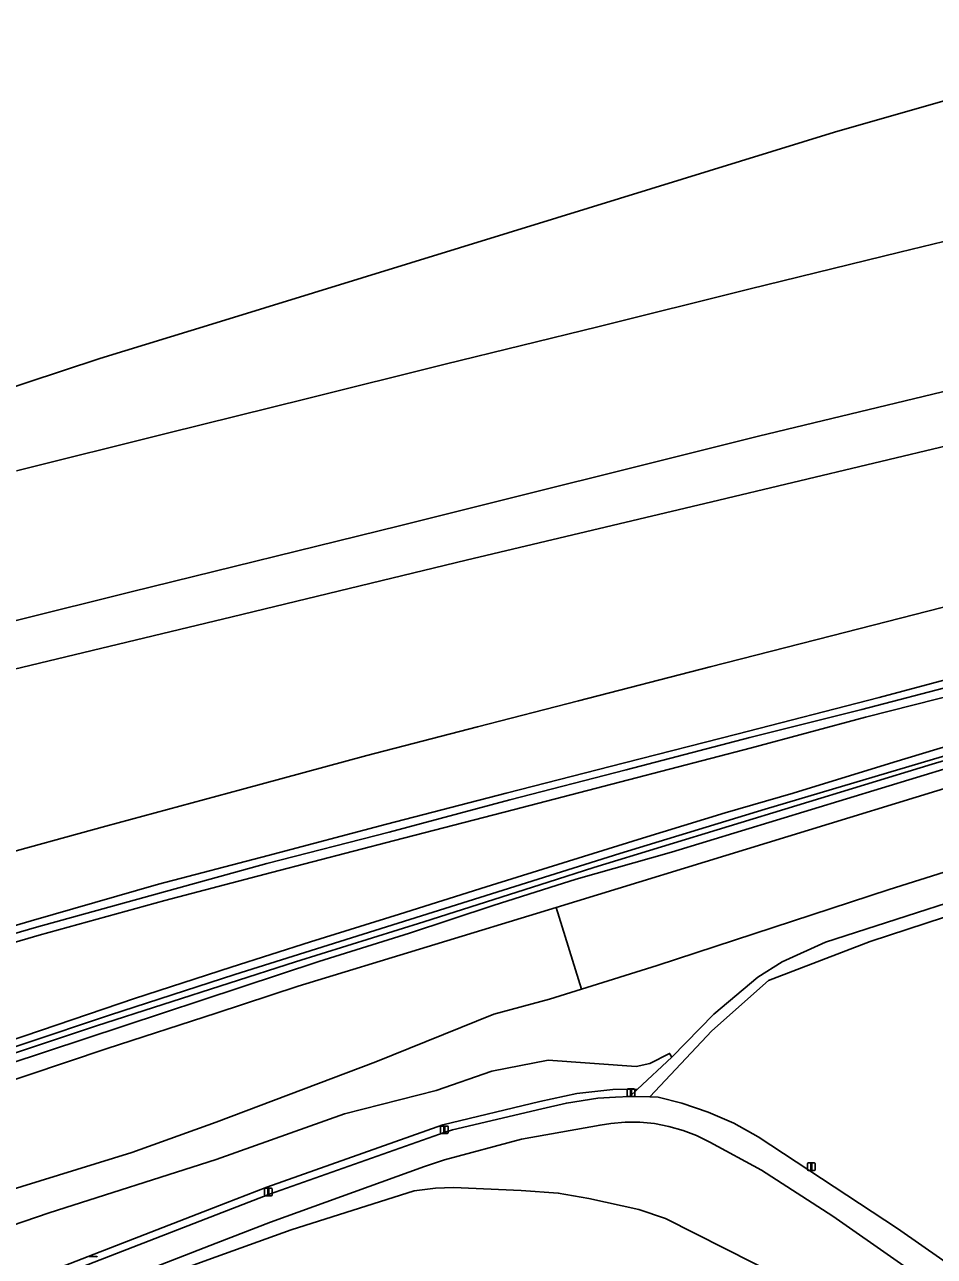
# Model space of a CAD drawing. Extents: x 158472 to 159562, y 388525 to 389606.
# Drawn here: x 158974.9 to 159094.4, y 389363.6 to 389525.4 of the extents above; entities that cross this region are included whole.
import ezdxf

# ---------------------------------------------------------------- set-up
doc = ezdxf.new("R2010")
doc.units = 0
for name, color, linetype in [('IMGEO_Berm_groen', 7, 'Continuous'), ('IMGEO_Fietspad_gesloten', 7, 'Continuous'), ('IMGEO_Grasland_overig', 7, 'Continuous'), ('IMGEO_Groenvoorziening', 7, 'Continuous'), ('IMGEO_Lichtmast', 7, 'Continuous'), ('IMGEO_Loofbos', 7, 'Continuous'), ('IMGEO_Rijbaan_autosnelweg', 7, 'Continuous'), ('IMGEO_Voetpad_onverhard', 7, 'Continuous'), ('IMGEO_Waterloop', 7, 'Continuous')]:
    doc.layers.add(name, color=color, linetype=linetype)

msp = doc.modelspace()

# ---------------------------------------------------------------- linework, layer by layer
at = {"layer": 'IMGEO_Berm_groen'}
for points in [[(158973.77, 389466.74), (158993.44, 389471.63), (159012, 389476.24), (159030.11, 389480.76), (159050.18, 389485.68), (159070.03, 389490.59), (159089.86, 389495.45), (159108.64, 389500.04), (159127.66, 389504.66), (159138.36, 389507.23), (159130.7, 389525.36), (159081.26, 389511.24), (159044.79, 389500), (159000, 389486.19), (158984.74, 389481.49), (158897.85, 389452.81)], [(158837.82, 389407.3), (158861.97, 389413.28), (158886.15, 389419.27), (158912.95, 389425.94), (158941.58, 389432.89), (158969.83, 389439.8), (159002.12, 389447.57), (159032.86, 389455), (159065.15, 389462.66), (159097.06, 389470.3), (159130.07, 389477.88), (159149.26, 389482.42), (159146.62, 389489.46), (159129.78, 389485.45), (159106.18, 389479.72), (159071.3, 389471.28), (159024.09, 389459.54), (158988.86, 389450.83), (158958.93, 389443.4), (158946.04, 389439.97), (158926.9, 389435.21), (158896.46, 389427.49), (158866.82, 389419.86), (158838.21, 389412.57)], [(159099.01, 389449.72), (159080.89, 389445.09), (159064.94, 389440.99), (159047.64, 389436.52), (159034.36, 389433.12), (159019.8, 389429.37), (159003.33, 389424.88), (158985.53, 389420.09), (158970.21, 389415.88)], [(158961.07, 389403.36), (158975.72, 389407.64), (158992.44, 389412.43), (159006.86, 389416.23), (159022.38, 389420.32), (159038.11, 389424.41), (159053.67, 389428.38), (159068.42, 389432.16), (159087.12, 389436.96), (159097.11, 389439.63), (159098.16, 389439.65), (159098.83, 389438.94), (159098.73, 389438.19), (159097.95, 389437.57), (159085.33, 389434.38), (159070.38, 389430.37), (159054.19, 389426.16), (159039.05, 389422.22), (159023.44, 389418.17), (159007.29, 389413.98), (158993.28, 389410.31), (158976.77, 389405.75), (158962.1, 389401.48)], [(158964.9, 389389.15), (158977.08, 389393.27), (158989.29, 389397.44), (159002, 389401.53), (159012.41, 389404.89), (159024.11, 389408.53), (159035.49, 389412.11), (159046.32, 389415.47), (159056.04, 389418.51), (159066.9, 389421.8), (159075.83, 389424.42), (159089.04, 389428.47), (159100.35, 389431.87)], [(158978.1, 389360.51), (159000, 389369), (159007.03, 389371.72), (159030.11, 389379.88), (159031.09, 389380.16), (159042.8, 389382.93), (159046.05, 389383.69), (159050.19, 389384.32), (159052.47, 389384.45), (159054.36, 389384.56), (159055.36, 389385.5), (159052.15, 389385.47), (159047.42, 389384.96), (159042.56, 389383.91), (159029.82, 389380.84), (159006.68, 389372.66), (159001.25, 389370.55), (158977.9, 389361.5)]]:
    msp.add_lwpolyline(points, dxfattribs=at)
at = {"layer": 'IMGEO_Fietspad_gesloten'}
for points in [[(159106.52, 389355.35), (159089.56, 389367.22), (159071.24, 389379.26), (159068.02, 389381.04), (159064.67, 389382.52), (159061.19, 389383.7), (159058.09, 389384.47), (159057.02, 389384.5), (159054.36, 389384.56), (159052.47, 389384.45), (159050.19, 389384.32), (159046.05, 389383.69), (159042.8, 389382.93), (159031.09, 389380.16), (159030.11, 389379.88), (159007.03, 389371.72), (159000, 389369), (158978.1, 389360.51)], [(158979.44, 389357.29), (159000, 389365.27), (159007.18, 389368.07), (159027.39, 389375.35), (159030.01, 389376.22), (159040.13, 389378.97), (159050.46, 389380.81), (159051.86, 389381.03), (159053.77, 389381.19), (159055.7, 389381.17), (159057.61, 389380.99), (159059.51, 389380.63), (159061.36, 389380.1), (159063.15, 389379.42), (159064.88, 389378.57), (159071.67, 389374.89), (159081.06, 389368.85), (159106.39, 389351.12)]]:
    msp.add_lwpolyline(points, dxfattribs=at)
at = {"layer": 'IMGEO_Grasland_overig'}
for points in [[(158961.65, 389402.49), (158976.41, 389406.81), (159006.66, 389415.18), (159022.77, 389419.28), (159038.62, 389423.53), (159053.9, 389427.46), (159070.14, 389431.7), (159084.85, 389435.4), (159097.62, 389438.73), (159098.83, 389438.94), (159098.16, 389439.65), (159097.11, 389439.63), (159087.12, 389436.96), (159068.42, 389432.16), (159053.67, 389428.38), (159038.11, 389424.41), (159022.38, 389420.32), (159006.86, 389416.23), (158992.44, 389412.43), (158975.72, 389407.64), (158961.07, 389403.36)], [(158962.1, 389401.48), (158976.77, 389405.75), (158993.28, 389410.31), (159007.29, 389413.98), (159023.44, 389418.17), (159039.05, 389422.22), (159054.19, 389426.16), (159070.38, 389430.37), (159085.33, 389434.38), (159097.95, 389437.57), (159098.73, 389438.19), (159098.83, 389438.94), (159097.62, 389438.73), (159084.85, 389435.4), (159070.14, 389431.7), (159053.9, 389427.46), (159038.62, 389423.53), (159022.77, 389419.28), (159006.66, 389415.18), (158976.41, 389406.81), (158961.65, 389402.49)]]:
    msp.add_lwpolyline(points, dxfattribs=at)
at = {"layer": 'IMGEO_Groenvoorziening'}
for points in [[(158851.05, 389344.12), (158864.16, 389348.92), (158943.57, 389376.72), (158985.71, 389390.87), (159000, 389395.51), (159010.81, 389399.03), (159044.69, 389409.4), (159100.13, 389426.38), (159113.31, 389430.2), (159137.19, 389437.45), (159185.08, 389451.31)], [(158838.79, 389344.38), (158858.26, 389351.51), (158880.56, 389359.39), (158885.42, 389360.97), (158901.29, 389366.63), (158908.83, 389368.99), (158926.6, 389375.24), (158940.92, 389380.17), (158985.99, 389395.25), (159002.46, 389400.59), (159053.08, 389416.47), (159072.14, 389422.32), (159130.4, 389439.59), (159142.54, 389443.28), (159162.19, 389448.73)], [(159161.73, 389449.86), (159160.78, 389449.59), (159149.7, 389446.32), (159136.73, 389442.44), (159124.14, 389438.84), (159111.63, 389435.18), (159100.35, 389431.87), (159089.04, 389428.47), (159075.83, 389424.42), (159066.9, 389421.8), (159056.04, 389418.51), (159046.32, 389415.47), (159035.49, 389412.11), (159024.11, 389408.53), (159012.41, 389404.89), (159002, 389401.53), (158989.29, 389397.44), (158977.08, 389393.27), (158964.9, 389389.15)], [(159162.33, 389448.04), (159130.64, 389439.08), (159094.09, 389428.2), (159049.65, 389414.65), (159043.65, 389412.73), (159027.3, 389407.5), (159010.43, 389402.26), (158984.3, 389393.84), (158957.26, 389384.86), (158908.34, 389368.01), (158891.87, 389362.55), (158878.19, 389357.87), (158861.97, 389352.13), (158838.96, 389343.72)], [(158839.28, 389342.43), (158891.37, 389361.33), (158904.66, 389365.7), (158941.88, 389378.63), (159013.51, 389402.27), (159025.43, 389406), (159036.42, 389409.66), (159043.88, 389412.02), (159047.33, 389413.11), (159059.85, 389416.66), (159101.22, 389429.27), (159114.39, 389433.07), (159124.3, 389435.74), (159163.04, 389446.91)], [(159163.04, 389446.91), (159124.3, 389435.74), (159114.39, 389433.07), (159101.22, 389429.27), (159059.85, 389416.66), (159047.33, 389413.11), (159043.88, 389412.02), (159036.42, 389409.66), (159025.43, 389406), (159013.51, 389402.27), (158941.88, 389378.63), (158904.66, 389365.7), (158891.37, 389361.33), (158839.28, 389342.43)], [(159183.42, 389439.01), (159157.1, 389432.08), (159123.89, 389422.9), (159088.44, 389411.76), (159057.98, 389401.75), (159048.04, 389398.65), (159043.82, 389397.34), (159036.5, 389395.38), (159020.98, 389389.12), (159000, 389381.19), (158988.92, 389377.2), (158955.18, 389366.77), (158935.63, 389360.99), (158918.33, 389355.62), (158903.18, 389351.3), (158872.89, 389344.93), (158856.24, 389339.85)], [(158953.03, 389360.17), (158968.05, 389365.85), (158978.08, 389369.27), (159000, 389376.29), (159016.88, 389382.26), (159028.93, 389385.34), (159036.23, 389387.9), (159043.64, 389389.32), (159055.19, 389388.51), (159056.98, 389388.9), (159059.59, 389390.21), (159059.88, 389389.71), (159065.4, 389395.36), (159071.17, 389400.25), (159074.37, 389402.24), (159080.09, 389404.81), (159108.08, 389413.84), (159122.35, 389417.71), (159125.37, 389419.41), (159138.45, 389422.43), (159148.08, 389424.31), (159158.62, 389426.05), (159209.64, 389432.71)], [(159106.39, 389351.12), (159081.06, 389368.85), (159071.67, 389374.89), (159064.88, 389378.57), (159063.15, 389379.42), (159061.36, 389380.1), (159059.51, 389380.63), (159057.61, 389380.99), (159055.7, 389381.17), (159053.77, 389381.19), (159051.86, 389381.03), (159050.46, 389380.81), (159040.13, 389378.97), (159030.01, 389376.22), (159027.39, 389375.35), (159007.18, 389368.07), (159000, 389365.27), (158979.44, 389357.29)], [(159000, 389363.48), (159009.89, 389367.06), (159026.04, 389372.18), (159028.86, 389372.51), (159031.21, 389372.59), (159040.09, 389372.23), (159044.96, 389371.86), (159048.98, 389371.16), (159055.56, 389369.73), (159059.04, 389368.52), (159086.17, 389354.83)]]:
    msp.add_lwpolyline(points, dxfattribs=at)
at = {"layer": 'IMGEO_Lichtmast'}
for p, q in [((159054.04, 389384.65), (159054.04, 389385.45)), ((159054.04, 389385.45), (159054.04, 389384.65)), ((159054.14, 389385.55), (159054.93, 389385.55)), ((159054.93, 389385.55), (159054.14, 389385.55)), ((159055.03, 389385.45), (159055.03, 389384.65)), ((159055.03, 389384.65), (159055.03, 389385.45)), ((159054.93, 389384.55), (159054.14, 389384.55)), ((159054.14, 389384.55), (159054.93, 389384.55)), ((159029.5, 389379.79), (159029.5, 389380.58)), ((159029.5, 389380.58), (159029.5, 389379.79)), ((159029.6, 389380.68), (159030.39, 389380.68)), ((159030.39, 389380.68), (159029.6, 389380.68)), ((159030.49, 389380.58), (159030.49, 389379.79)), ((159030.49, 389379.79), (159030.49, 389380.58)), ((159030.39, 389379.69), (159029.6, 389379.69)), ((159029.6, 389379.69), (159030.39, 389379.69)), ((159077.73, 389374.95), (159077.73, 389375.75)), ((159077.73, 389375.75), (159077.73, 389374.95)), ((159077.83, 389375.85), (159078.62, 389375.85)), ((159078.62, 389375.85), (159077.83, 389375.85)), ((159078.72, 389375.75), (159078.72, 389374.95)), ((159078.72, 389374.95), (159078.72, 389375.75)), ((159078.62, 389374.85), (159077.83, 389374.85)), ((159077.83, 389374.85), (159078.62, 389374.85)), ((159006.39, 389371.62), (159006.39, 389372.42)), ((159006.39, 389372.42), (159006.39, 389371.62)), ((159006.49, 389372.52), (159007.28, 389372.52)), ((159007.28, 389372.52), (159006.49, 389372.52)), ((159007.38, 389372.42), (159007.38, 389371.62)), ((159007.38, 389371.62), (159007.38, 389372.42)), ((159007.28, 389371.52), (159006.49, 389371.52)), ((159006.49, 389371.52), (159007.28, 389371.52)), ((158983.5, 389363.56), (158984.29, 389363.56)), ((158984.29, 389363.56), (158983.5, 389363.56))]:
    msp.add_line(p, q, dxfattribs=at)
for points in [[(159054.46, 389385.43), (159054.61, 389385.43), (159054.61, 389384.68), (159054.46, 389384.68), (159054.46, 389385.43)], [(159029.92, 389380.56), (159030.07, 389380.56), (159030.07, 389379.81), (159029.92, 389379.81), (159029.92, 389380.56)], [(159078.15, 389375.73), (159078.3, 389375.73), (159078.3, 389374.98), (159078.15, 389374.98), (159078.15, 389375.73)], [(159006.81, 389372.4), (159006.96, 389372.4), (159006.96, 389371.65), (159006.81, 389371.65), (159006.81, 389372.4)]]:
    msp.add_lwpolyline(points, dxfattribs=at)
for centre, start, end in [((159054.14, 389385.45), 90, 180), ((159054.14, 389385.45), 90, 180), ((159054.93, 389385.45), 0, 90), ((159054.93, 389385.45), 360, 90), ((159054.14, 389384.65), 180, 270), ((159054.14, 389384.65), 180, 270), ((159054.93, 389384.65), 270, 0), ((159054.93, 389384.65), 270, 0), ((159029.6, 389380.58), 90, 180), ((159029.6, 389380.58), 90, 180), ((159030.39, 389380.58), 0, 90), ((159030.39, 389380.58), 360, 90), ((159029.6, 389379.79), 180, 270), ((159029.6, 389379.79), 180, 270), ((159030.39, 389379.79), 270, 0), ((159030.39, 389379.79), 270, 0), ((159077.83, 389375.75), 90, 180), ((159077.83, 389375.75), 90, 180), ((159078.62, 389375.75), 0, 90), ((159078.62, 389375.75), 360, 90), ((159077.83, 389374.95), 180, 270), ((159077.83, 389374.95), 180, 270), ((159078.62, 389374.95), 270, 0), ((159078.62, 389374.95), 270, 0), ((159006.49, 389372.42), 90, 180), ((159006.49, 389372.42), 90, 180), ((159007.28, 389372.42), 0, 90), ((159007.28, 389372.42), 360, 90), ((159006.49, 389371.62), 180, 270), ((159006.49, 389371.62), 180, 270), ((159007.28, 389371.62), 270, 0), ((159007.28, 389371.62), 270, 0), ((158983.5, 389363.46), 90, 180), ((158983.5, 389363.46), 90, 180), ((158984.29, 389363.46), 0, 90), ((158984.29, 389363.46), 360, 90)]:
    msp.add_arc(centre, 0.1, start, end, dxfattribs=at)
at = {"layer": 'IMGEO_Loofbos'}
for points in [[(159185.08, 389451.31), (159137.19, 389437.45), (159113.31, 389430.2), (159100.13, 389426.38), (159044.69, 389409.4), (159048.04, 389398.65), (159057.98, 389401.75), (159088.44, 389411.76), (159123.89, 389422.9), (159157.1, 389432.08), (159183.42, 389439.01)], [(159167.55, 389425.04), (159147.23, 389422.53), (159132.84, 389419.53), (159121.92, 389416.62), (159105.49, 389411.29), (159085.95, 389404.94), (159072.61, 389399.79), (159065.13, 389393.19), (159057.02, 389384.5), (159058.09, 389384.47), (159061.19, 389383.7), (159064.67, 389382.52), (159068.02, 389381.04), (159071.24, 389379.26), (159089.56, 389367.22), (159106.52, 389355.35), (159130.12, 389337.99), (159137.81, 389332.31), (159139.17, 389333.5), (159142.02, 389336), (159148.99, 389342.1), (159150.25, 389343.2)], [(158977.9, 389361.5), (159001.25, 389370.55), (159006.68, 389372.66), (159029.82, 389380.84), (159042.56, 389383.91), (159047.42, 389384.96), (159052.15, 389385.47), (159055.36, 389385.5), (159059.88, 389389.71), (159059.59, 389390.21), (159056.98, 389388.9), (159055.19, 389388.51), (159043.64, 389389.32), (159036.23, 389387.9), (159028.93, 389385.34), (159016.88, 389382.26), (159000, 389376.29), (158978.08, 389369.27), (158968.05, 389365.85), (158953.03, 389360.17)], [(159093.54, 389350.95), (159086.17, 389354.83), (159059.04, 389368.52), (159055.56, 389369.73), (159048.98, 389371.16), (159044.96, 389371.86), (159040.09, 389372.23), (159031.21, 389372.59), (159028.86, 389372.51), (159026.04, 389372.18), (159009.89, 389367.06), (159000, 389363.48), (158987.84, 389359.07), (158965.98, 389349.98), (158950.99, 389344.24), (158942.51, 389341.18), (158919.26, 389333.76), (158914.31, 389332.03), (158902.14, 389327.42), (158894.73, 389324.84), (158888.85, 389322.55), (158874.97, 389315.65), (158863.65, 389309.16), (158851.88, 389303.14)]]:
    msp.add_lwpolyline(points, dxfattribs=at)
msp.add_lwpolyline([(158841.33, 389334.29), (158856.24, 389339.85), (158872.89, 389344.93), (158903.18, 389351.3), (158918.33, 389355.62), (158935.63, 389360.99), (158955.18, 389366.77), (158988.92, 389377.2), (159000, 389381.19), (159020.98, 389389.12), (159036.5, 389395.38), (159043.82, 389397.34), (159048.04, 389398.65), (159044.69, 389409.4), (159010.81, 389399.03), (159000, 389395.51), (158985.71, 389390.87), (158943.57, 389376.72), (158864.16, 389348.92), (158851.05, 389344.12), (158839.95, 389339.77)], close=True, dxfattribs=at)
at = {"layer": 'IMGEO_Rijbaan_autosnelweg'}
for points in [[(158958.93, 389443.4), (158988.86, 389450.83), (159024.09, 389459.54), (159071.3, 389471.28), (159106.18, 389479.72), (159129.78, 389485.45), (159146.62, 389489.46), (159146.25, 389490.44), (159146.29, 389494.18), (159142.67, 389497.16), (159141.15, 389500.62), (159139.76, 389503.92), (159138.36, 389507.23), (159127.66, 389504.66), (159108.64, 389500.04), (159089.86, 389495.45), (159070.03, 389490.59), (159050.18, 389485.68), (159030.11, 389480.76), (159012, 389476.24), (158993.44, 389471.63), (158973.77, 389466.74)], [(158970.21, 389415.88), (158985.53, 389420.09), (159003.33, 389424.88), (159019.8, 389429.37), (159034.36, 389433.12), (159047.64, 389436.52), (159064.94, 389440.99), (159080.89, 389445.09), (159099.01, 389449.72), (159118.11, 389454.61), (159136.67, 389459.4), (159155.32, 389464.03), (159153.85, 389467.32), (159152.55, 389470.72), (159151.41, 389474.31), (159150.33, 389477.89), (159150.71, 389481.64), (159149.26, 389482.42), (159130.07, 389477.88), (159097.06, 389470.3), (159065.15, 389462.66), (159032.86, 389455), (159002.12, 389447.57), (158969.83, 389439.8)]]:
    msp.add_lwpolyline(points, dxfattribs=at)
at = {"layer": 'IMGEO_Voetpad_onverhard'}
msp.add_lwpolyline([(159164.87, 389425.59), (159146.3, 389422.99), (159138.25, 389421.47), (159130.23, 389419.95), (159122.35, 389417.71), (159108.08, 389413.84), (159080.09, 389404.81), (159074.37, 389402.24), (159071.17, 389400.25), (159065.4, 389395.36), (159059.88, 389389.71), (159055.36, 389385.5), (159054.36, 389384.56), (159057.02, 389384.5), (159065.13, 389393.19), (159072.61, 389399.79), (159085.95, 389404.94), (159105.49, 389411.29), (159121.92, 389416.62), (159132.84, 389419.53), (159147.23, 389422.53), (159167.55, 389425.04)], dxfattribs=at)
at = {"layer": 'IMGEO_Waterloop'}
for points in [[(159162.19, 389448.73), (159142.54, 389443.28), (159130.4, 389439.59), (159072.14, 389422.32), (159053.08, 389416.47), (159002.46, 389400.59), (158985.99, 389395.25), (158940.92, 389380.17), (158926.6, 389375.24), (158908.83, 389368.99), (158901.29, 389366.63), (158885.42, 389360.97), (158880.56, 389359.39), (158858.26, 389351.51), (158838.79, 389344.38)], [(158838.96, 389343.72), (158861.97, 389352.13), (158878.19, 389357.87), (158891.87, 389362.55), (158908.34, 389368.01), (158957.26, 389384.86), (158984.3, 389393.84), (159010.43, 389402.26), (159027.3, 389407.5), (159043.65, 389412.73), (159049.65, 389414.65), (159094.09, 389428.2), (159130.64, 389439.08), (159162.33, 389448.04)]]:
    msp.add_lwpolyline(points, dxfattribs=at)

doc.saveas('drawing.dxf')
